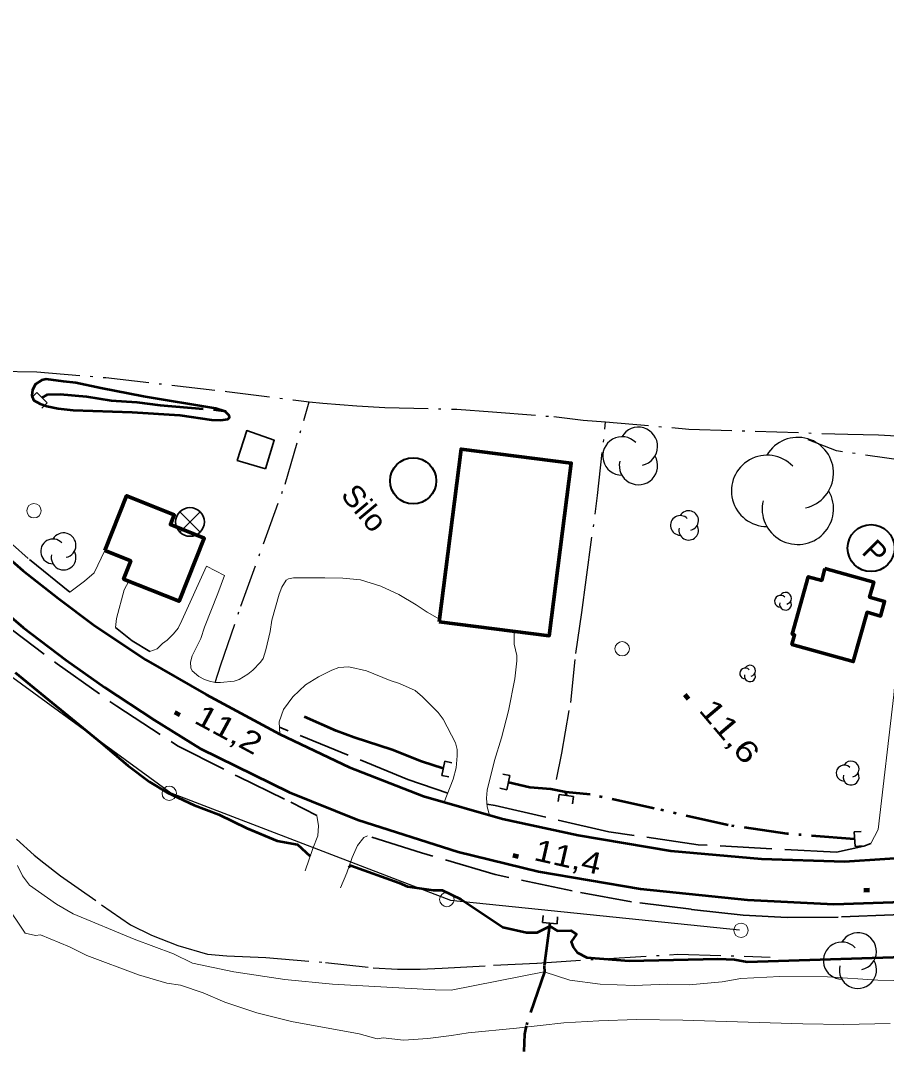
# Model space of a CAD drawing. Extents: x 386081 to 389416, y 5130568 to 5134082.
# Drawn here: x 387258.8 to 387379.1, y 5133468.1 to 5133611.5 of the extents above; entities that cross this region are included whole.
import ezdxf

# ---------------------------------------------------------------- set-up
doc = ezdxf.new("R2010")
doc.units = 0
doc.header["$LTSCALE"] = 1.2
for name, pattern in [('DASH_DOUBLE_DOT', [9.2, 5, -1.2, 0.3, -1.2, 0.3, -1.2]), ('DOT_DASHED', [7.7, 5, -1.2, 0.3, -1.2]), ('LONG_DASHED', [7.5, 6, -1.5]), ('MEDIUM_DASHED', [4.5, 3, -1.5])]:
    doc.linetypes.add(name, pattern=pattern)
for name, color, linetype, lineweight in [('1', 7, 'Continuous', 53), ('19', 7, 'Continuous', 13), ('2', 7, 'Continuous', 13), ('21', 7, 'LONG_DASHED', 35), ('26', 7, 'Continuous', 35), ('3', 7, 'Continuous', 140), ('31', 7, 'Continuous', 70), ('34', 7, 'Continuous', 35), ('36', 7, 'Continuous', 13), ('38', 7, 'Continuous', 40), ('4', 7, 'DASH_DOUBLE_DOT', 53), ('41', 7, 'DOT_DASHED', 25), ('44', 7, 'Continuous', 25)]:
    doc.layers.add(name, color=color, linetype=linetype, lineweight=lineweight)

msp = doc.modelspace()

# ---------------------------------------------------------------- linework, layer by layer
at = {"layer": '1'}
msp.add_lwpolyline([(387264.7, 5133561.31), (387262.33, 5133561.6), (387261.72, 5133561.47), (387260.81, 5133560.92), (387260.39, 5133560.13), (387260.33, 5133559.33), (387260.57, 5133558.72), (387261.49, 5133558.18), (387262.4, 5133557.88), (387263.98, 5133557.52), (387266.05, 5133557.29), (387274.25, 5133557.02), (387280.88, 5133556.62), (387285.31, 5133555.97), (387286.59, 5133555.92), (387287.56, 5133556.04), (387287.8, 5133556.29), (387287.74, 5133556.59), (387287.2, 5133557.14), (387285.92, 5133557.56), (387275.83, 5133559.22), (387269.93, 5133560.35), (387266.46, 5133561.13)], close=True, dxfattribs=at)
for points in [[(387258.01, 5133520.79), (387269.97, 5133511.03), (387273.67, 5133507.88), (387276.69, 5133505.62), (387279.13, 5133504.11), (387282.9, 5133502.34), (387286.33, 5133501.05), (387290.2, 5133499.15), (387294.42, 5133497.38), (387297.26, 5133496.88), (387299.03, 5133495.28)], [(387304.39, 5133493.74), (387304.67, 5133493.98), (387311.41, 5133491.53), (387312.56, 5133491.04), (387316.12, 5133490.55), (387317.38, 5133490.51), (387319.96, 5133489.3), (387325.79, 5133485.38), (387329.08, 5133484.63), (387330.57, 5133484.65), (387332.35, 5133485.51), (387333.42, 5133484.86), (387335.24, 5133484.91), (387336.05, 5133484.42), (387335.31, 5133483.34), (387335.58, 5133482.62), (387336.14, 5133481.88), (387337.51, 5133481.17), (387343.39, 5133480.72), (387355.69, 5133480.98), (387358.01, 5133480.87), (387359.78, 5133480.55), (387407.6, 5133482.07)]]:
    msp.add_lwpolyline(points, dxfattribs=at)
at = {"layer": '19'}
for points in [[(387270.45, 5133537.79), (387269, 5133534.7), (387267.66, 5133533.51), (387265.58, 5133531.99)], [(387276.72, 5133523.73), (387277.75, 5133524.12), (387278.51, 5133524.83), (387279.15, 5133525.3), (387280.01, 5133526.17), (387280.65, 5133527), (387281.19, 5133528.04), (387284.61, 5133535.59), (387287.1, 5133534.32), (387286.19, 5133531.82), (387284.32, 5133527.12), (387283.84, 5133525.54), (387282.6, 5133523.12), (387282.36, 5133522.26), (387282.42, 5133521.47), (387282.6, 5133521.04), (387283.52, 5133520.26), (387284.31, 5133519.83), (387285.04, 5133519.59), (387285.83, 5133519.42), (387286.55, 5133519.42), (387288.44, 5133519.61), (387289.16, 5133519.86), (387290.37, 5133520.6), (387291.04, 5133521.15), (387292.13, 5133522.25), (387292.49, 5133522.74), (387292.85, 5133523.96), (387293.46, 5133526.52), (387293.69, 5133528.11), (387294.72, 5133531.7), (387295.08, 5133532.68), (387295.68, 5133533.66), (387295.99, 5133533.84), (387296.71, 5133533.97), (387301.08, 5133533.99), (387303.57, 5133533.94), (387306, 5133533.71), (387308.85, 5133532.81), (387311.34, 5133531.67), (387313.77, 5133530.22), (387315.29, 5133529.19), (387317, 5133528.25)], [(387271.93, 5133527.08), (387272.1, 5133528.32), (387273.16, 5133532.29), (387273.82, 5133533.51)], [(387376.98, 5133497.03), (387378, 5133498.96), (387380.15, 5133517.72), (387380.81, 5133525.36), (387381.6, 5133531.43), (387385.13, 5133530.26), (387388.11, 5133527.5), (387391.06, 5133522.51), (387392.07, 5133519.13), (387392.08, 5133517.15), (387387.11, 5133516.92), (387385.66, 5133516.72), (387384.98, 5133516.09), (387384.11, 5133514.84), (387382.92, 5133508.63), (387381.92, 5133499.69), (387382.4, 5133497.84), (387382.91, 5133496.84)], [(387323.95, 5133500.95), (387323.62, 5133502.12), (387323.52, 5133503.32), (387323.61, 5133504.46), (387324.63, 5133508.57), (387325.62, 5133511.72), (387326.58, 5133515.5), (387327.48, 5133519.95), (387327.77, 5133522.45), (387327.77, 5133523.18), (387327.4, 5133524.76), (387327.37, 5133526.54)], [(387317.66, 5133502.78), (387318.92, 5133505.97), (387319.31, 5133507.54), (387319.46, 5133509.23), (387319.46, 5133510.08), (387319.21, 5133511.05), (387317.5, 5133514.33), (387316.83, 5133515.24), (387314.64, 5133517.43), (387313.61, 5133518.33), (387311.42, 5133519.3), (387310.15, 5133519.72), (387306.87, 5133521.04), (387304.38, 5133521.58), (387303.01, 5133521.49), (387302.04, 5133521.12), (387300.17, 5133520.19), (387298.35, 5133519.09), (387296.59, 5133517.43), (387295.32, 5133515.66), (387294.72, 5133513.95), (387294.81, 5133512.24)]]:
    msp.add_lwpolyline(points, dxfattribs=at)
at = {"layer": '19', "linetype": 'MEDIUM_DASHED'}
for points in [[(387299.95, 5133500.92), (387300.18, 5133499.47), (387300.08, 5133498.09), (387299.38, 5133496.33), (387298.33, 5133493.2)], [(387307.01, 5133498.07), (387306.46, 5133497.86), (387305.59, 5133496.73), (387304.86, 5133495.09), (387304.11, 5133492.95), (387303.24, 5133490.84)]]:
    msp.add_lwpolyline(points, dxfattribs=at)
at = {"layer": '2'}
for points in [[(387386.69, 5133477.84), (387377.95, 5133478.01), (387370.93, 5133478.48), (387364.31, 5133478.51), (387358.89, 5133478.24), (387356.3, 5133477.79), (387351.71, 5133477.37), (387348.68, 5133477.44), (387344.05, 5133477.26), (387339.33, 5133477.47), (387335.12, 5133477.99), (387331.54, 5133479.18), (387318.63, 5133476.63), (387316.42, 5133476.68), (387302.12, 5133477.44), (387295.5, 5133478.09), (387288.42, 5133479.18), (387282.66, 5133480.38), (387280.03, 5133481.66), (387274.54, 5133483.71), (387266.07, 5133487.22), (387263.76, 5133488.59), (387260.01, 5133491.24), (387259.04, 5133492.51), (387258.34, 5133493.96)], [(387379.68, 5133471.99), (387373.23, 5133471.83), (387367.51, 5133471.92), (387350.83, 5133472.43), (387344.38, 5133472.52), (387339.15, 5133472.37), (387334.28, 5133472.09), (387327.7, 5133471.32), (387321, 5133470.67), (387318.69, 5133470.29), (387315.4, 5133469.9), (387311.99, 5133469.64), (387309.19, 5133469.99), (387308.33, 5133469.86), (387305.82, 5133470.54), (387296.43, 5133472.26), (387291.6, 5133473.48), (387287.17, 5133474.94), (387284.14, 5133476.26), (387280.97, 5133477.32), (387279.08, 5133477.58), (387275.16, 5133478.76), (387267.96, 5133481.43), (387265.54, 5133482.65), (387261.51, 5133484.33), (387260.84, 5133484.23), (387259.41, 5133484.54), (387256.58, 5133488.75)]]:
    msp.add_lwpolyline(points, dxfattribs=at)
at = {"layer": '21', "linetype": 'Continuous', "lineweight": 53}
for points in [[(387192.43, 5133631.57), (387209.84, 5133600.42), (387215.64, 5133590.18), (387221.56, 5133580.28), (387227.9, 5133570.13), (387235.63, 5133559.48), (387239.52, 5133554.43), (387243.91, 5133549.48), (387249.05, 5133544.04), (387254.63, 5133538.87), (387259.07, 5133534.98), (387264.05, 5133531.11), (387268.9, 5133527.46), (387276.17, 5133522.59), (387284.57, 5133517.73), (387294.81, 5133512.24), (387304.46, 5133507.62), (387314.76, 5133503.63), (387325.74, 5133500.44), (387336.27, 5133498.18), (387349.16, 5133496.01), (387361.78, 5133494.88), (387373.31, 5133494.54), (387384.51, 5133495.28)], [(387188.43, 5133626.38), (387202.89, 5133600.94), (387211.22, 5133585.63), (387217.88, 5133574.75), (387223.89, 5133565.25), (387230.52, 5133555.65), (387237.8, 5133546.91), (387242.73, 5133541.38), (387248.31, 5133536.15), (387253, 5133532.3), (387259.1, 5133527.08), (387265.1, 5133522.51), (387270.48, 5133518.72), (387277.39, 5133514.19), (387283.74, 5133510.26), (387296.1, 5133504.16), (387305.65, 5133500.32), (387319.6, 5133495.86), (387330.77, 5133493.13), (387344.95, 5133490.7), (387359.81, 5133489.18), (387371.83, 5133488.59), (387384.14, 5133489.01)]]:
    msp.add_lwpolyline(points, dxfattribs=at)
at = {"layer": '21'}
for points in [[(387265.58, 5133531.99), (387259.83, 5133536.66), (387251.23, 5133544.3), (387245, 5133550.08), (387239.32, 5133556.75), (387232.62, 5133565.66), (387227.22, 5133573.99), (387215.13, 5133593.32), (387212.34, 5133599.03)], [(387222.17, 5133564.88), (387231.18, 5133552.43), (387236.28, 5133546.63), (387242.32, 5133540.3), (387248.3, 5133534.57), (387256.29, 5133527.7), (387263.85, 5133522.01), (387272.12, 5133516.11), (387280.58, 5133510.63), (387288.99, 5133506.34), (387296.32, 5133502.78), (387299.95, 5133500.92)], [(387276.72, 5133523.73), (387274.28, 5133525.24), (387271.93, 5133527.08)], [(387318.17, 5133504.02), (387312.62, 5133505.94), (387294.76, 5133513.2)], [(387376.98, 5133497.03), (387376.01, 5133496.66), (387372.19, 5133495.83), (387352.97, 5133496.84), (387340.53, 5133498.66), (387324.74, 5133502.33), (387323.59, 5133502.5)], [(387457.72, 5133499.34), (387451.1, 5133498.32), (387441.55, 5133496.58), (387431.03, 5133494.8), (387421.48, 5133493.38), (387412.86, 5133491.66), (387403.74, 5133490.09), (387395.48, 5133488.94), (387380.08, 5133487.11), (387372.44, 5133486.79), (387365.34, 5133486.71), (387359.21, 5133487.05), (387351.99, 5133487.87), (387343.71, 5133488.92), (387335.44, 5133490.42), (387324.72, 5133492.71), (387314.48, 5133495.74), (387307.01, 5133498.07)]]:
    msp.add_lwpolyline(points, dxfattribs=at)
at = {"layer": '26'}
for p, q in [((387261, 5133559.75), (387260.29, 5133559.04)), ((387261, 5133559.75), (387262.43, 5133558.32)), ((387262.43, 5133558.32), (387261.72, 5133557.61)), ((387317.32, 5133506.49), (387317.74, 5133508.46)), ((387317.74, 5133508.46), (387318.72, 5133508.25)), ((387317.32, 5133506.49), (387318.29, 5133506.28)), ((387326.79, 5133506.48), (387325.81, 5133506.69)), ((387326.79, 5133506.48), (387326.36, 5133504.51)), ((387326.36, 5133504.51), (387325.38, 5133504.72)), ((387333.65, 5133503.86), (387333.5, 5133502.87)), ((387333.65, 5133503.86), (387335.64, 5133503.55)), ((387335.64, 5133503.55), (387335.49, 5133502.56)), ((387374.64, 5133498.63), (387375.64, 5133498.71)), ((387374.79, 5133496.62), (387374.64, 5133498.63)), ((387374.79, 5133496.62), (387375.79, 5133496.69)), ((387331.33, 5133486.03), (387331.42, 5133487.02)), ((387333.34, 5133485.85), (387331.33, 5133486.03)), ((387333.34, 5133485.85), (387333.43, 5133486.84))]:
    msp.add_line(p, q, dxfattribs=at)
at = {"layer": '3'}
for p, q in [((387351.1, 5133517.75), (387351.61, 5133517.14)), ((387280.2, 5133515.29), (387280.9, 5133514.91)), ((387327.18, 5133495.41), (387327.95, 5133495.23)), ((387376, 5133490.55), (387376.79, 5133490.58))]:
    msp.add_line(p, q, dxfattribs=at)
at = {"layer": '31', "lineweight": 35}
msp.add_lwpolyline([(387292.79, 5133549.17), (387288.89, 5133550.32), (387290.19, 5133554.47), (387294.02, 5133553.13)], close=True, dxfattribs=at)
at = {"layer": '31'}
for points in [[(387316.95, 5133527.87), (387332.26, 5133525.92), (387335.32, 5133549.95), (387320.01, 5133551.9)], [(387270.45, 5133537.79), (387273.5, 5133545.4), (387280.13, 5133542.74), (387279.58, 5133541.38), (387284.3, 5133539.48), (387280.79, 5133530.73), (387273.08, 5133533.82), (387274.08, 5133536.33)], [(387370.6, 5133535.26), (387377.38, 5133533.38), (387376.79, 5133531.28), (387378.89, 5133530.69), (387378.32, 5133528.67), (387376.46, 5133529.19), (387374.54, 5133522.33), (387366.01, 5133524.72), (387366.38, 5133526.04), (387366.04, 5133526.13), (387368.28, 5133534.13), (387370.14, 5133533.62)]]:
    msp.add_lwpolyline(points, close=True, dxfattribs=at)
at = {"layer": '31', "lineweight": 40}
msp.add_circle((387313.34, 5133547.48), 3.2, dxfattribs=at)
at = {"layer": '34'}
for p, q in [((387280.89, 5133543.16), (387283.73, 5133540.34)), ((387283.72, 5133543.17), (387280.9, 5133540.33))]:
    msp.add_line(p, q, dxfattribs=at)
msp.add_circle((387282.31, 5133541.761), 2, dxfattribs=at)
at = {"layer": '36', "lineweight": 25}
msp.add_lwpolyline([(386956.44, 5133696.98), (387053.39, 5133680.44), (387109.3, 5133679.9), (387161.69, 5133661.29), (387192.26, 5133607.05), (387209.76, 5133575.51), (387236.89, 5133535.3), (387279.65, 5133504.07), (387318.52, 5133489.13), (387358.72, 5133484.99)], dxfattribs=at)
at = {"layer": '36'}
for centre in [(387260.618, 5133543.32), (387342.398, 5133524.11), (387279.418, 5133504.01), (387318.018, 5133489.23), (387358.928, 5133484.94)]:
    msp.add_circle(centre, 1, dxfattribs=at)
at = {"layer": '38'}
msp.add_circle((387377, 5133538.12), 3.266, dxfattribs=at)
at = {"layer": '4'}
for points in [[(387261.71, 5133559.04), (387262.5, 5133559.47), (387264.26, 5133559.54), (387267.91, 5133559.19), (387271.37, 5133558.66), (387274.94, 5133558.4), (387278.16, 5133557.99), (387285.61, 5133557.38), (387287.31, 5133557.15)], [(387317.53, 5133507.47), (387314.49, 5133508.43), (387310.42, 5133510.05), (387305.13, 5133511.79), (387302.64, 5133512.69), (387298.23, 5133514.66)], [(387334.64, 5133503.71), (387334.56, 5133504.18), (387332.5, 5133504.58), (387329.55, 5133504.83), (387326.58, 5133505.5)], [(387374.72, 5133497.62), (387365.35, 5133498.38), (387357.14, 5133499.55), (387346.87, 5133501.91), (387337.96, 5133503.83), (387334.56, 5133504.18)], [(387332.35, 5133485.94), (387331.54, 5133479.96), (387331.59, 5133479.17), (387329.04, 5133471.67), (387328.82, 5133470.48), (387328.75, 5133468.1)]]:
    msp.add_lwpolyline(points, dxfattribs=at)
at = {"layer": '41'}
for points in [[(387240, 5133565.36), (387242.55, 5133564.28), (387245.23, 5133563.31), (387248.02, 5133563.2), (387255.56, 5133562.75), (387261.03, 5133562.65), (387270.62, 5133561.84), (387287.43, 5133559.91), (387296.66, 5133558.73), (387298.88, 5133558.48), (387300.79, 5133558.26), (387305.53, 5133557.92), (387309.41, 5133557.69), (387319.42, 5133557.44), (387324.39, 5133557.1), (387332.88, 5133556.41), (387337, 5133555.94), (387340.1, 5133555.67), (387351.67, 5133554.67), (387373.8, 5133553.97), (387378.04, 5133553.87), (387382.16, 5133553.65), (387395.42, 5133552.28)], [(387285.83, 5133519.42), (387286.61, 5133521.86), (387289.38, 5133530.03), (387295.53, 5133547), (387298.88, 5133558.48)], [(387333.29, 5133505.94), (387334, 5133509.6), (387335.25, 5133516.63), (387335.96, 5133523.45), (387336.8, 5133529.18), (387337.39, 5133533.69), (387338.99, 5133545.46), (387340.1, 5133555.67)], [(387411.35, 5133507.03), (387410.62, 5133511.65), (387409.61, 5133515.58), (387407.5, 5133522.3), (387407.01, 5133524.73), (387406.15, 5133527.53), (387404.89, 5133532.19), (387404.16, 5133535.35), (387403.42, 5133538.51), (387403.05, 5133540.34), (387401.83, 5133545.68), (387401.22, 5133547.02), (387399.88, 5133547.87), (387394.71, 5133548.4), (387386.15, 5133549.64), (387382.16, 5133550.21), (387372.22, 5133551.64), (387368.26, 5133553.17)], [(387258.19, 5133497.61), (387260.63, 5133495.42), (387261.97, 5133494.33), (387264.29, 5133492.51), (387270.02, 5133488.51), (387274.04, 5133485.72), (387276.97, 5133484.27), (387280.62, 5133482.83), (387284.76, 5133481.63), (387287.44, 5133481.4), (387292.86, 5133481.15), (387301.13, 5133480.47), (387307.76, 5133479.74), (387311.16, 5133479.52), (387314.32, 5133479.53), (387317.36, 5133479.67), (387324.52, 5133480.08), (387330.6, 5133480.36), (387339.75, 5133480.99), (387350.12, 5133481.62), (387362.98, 5133481.21)]]:
    msp.add_lwpolyline(points, dxfattribs=at)
at = {"layer": '44'}
for centre, radius, start, end in [((387344.665, 5133552.275), 2.668, 282.26917, 149.72626), ((387342.37, 5133550.941), 2.668, 44.11537, 269.80396), ((387366.824, 5133548.556), 4.966, 282.26917, 149.72626), ((387344.665, 5133549.606), 2.668, 166.93686, 29.62122), ((387362.553, 5133546.073), 4.966, 44.11537, 269.80396), ((387366.824, 5133543.59), 4.966, 166.93686, 29.62122), ((387350.478, 5133541.281), 1.361, 44.11537, 269.80396), ((387351.648, 5133541.961), 1.361, 282.26917, 149.72626), ((387351.648, 5133540.6), 1.361, 166.93686, 29.62122), ((387263.261, 5133537.659), 1.716, 44.11537, 269.80396), ((387263.261, 5133537.659), 1.716, 44.11537, 269.80396), ((387264.737, 5133538.517), 1.716, 282.26917, 149.72626), ((387264.737, 5133538.517), 1.716, 282.26917, 149.72626), ((387264.737, 5133536.801), 1.716, 166.93686, 29.62122), ((387264.737, 5133536.801), 1.716, 166.93686, 29.62122), ((387365.113, 5133531.139), 0.821, 282.26917, 149.72626), ((387364.407, 5133530.729), 0.821, 44.11537, 269.80396), ((387365.113, 5133530.318), 0.821, 166.93686, 29.62122), ((387359.514, 5133520.677), 0.759, 44.11537, 269.80396), ((387360.167, 5133520.298), 0.759, 166.93686, 29.62122), ((387360.167, 5133521.057), 0.759, 282.26917, 149.72626), ((387373.279, 5133506.825), 1.11, 44.11537, 269.80396), ((387374.233, 5133507.38), 1.11, 282.26917, 149.72626), ((387374.233, 5133506.27), 1.11, 166.93686, 29.62122), ((387375.179, 5133482.021), 2.584, 282.26917, 149.72626), ((387375.179, 5133482.021), 2.584, 282.26917, 149.72626), ((387372.957, 5133480.729), 2.584, 44.11537, 269.80396), ((387372.957, 5133480.729), 2.584, 44.11537, 269.80396), ((387375.179, 5133479.437), 2.584, 166.93686, 29.62122), ((387375.179, 5133479.437), 2.584, 166.93686, 29.62122)]:
    msp.add_arc(centre, radius, start, end, dxfattribs=at)

# ---------------------------------------------------------------- texts
at = {"layer": '3'}
for s, rotation, width, p in [('11,6   ', 310.294, 1.3, (387352.93, 5133515.53)), ('11,2   ', 331.618, 1.25, (387282.71, 5133513.89)), ('11,4   ', 347.182, 1.2, (387329.98, 5133494.74))]:
    msp.add_text(s, height=3, rotation=rotation, dxfattribs=dict(at, width=width)).set_placement(p)
at = {"layer": '31', "width": 1.05}
msp.add_text('Silo', height=3, rotation=309.89, dxfattribs=at).set_placement((387303.15, 5133545.44))
at = {"layer": '38'}
msp.add_text('P', height=3, rotation=314.935, dxfattribs=at).set_placement((387375.57, 5133537.46))

doc.saveas('drawing.dxf')
